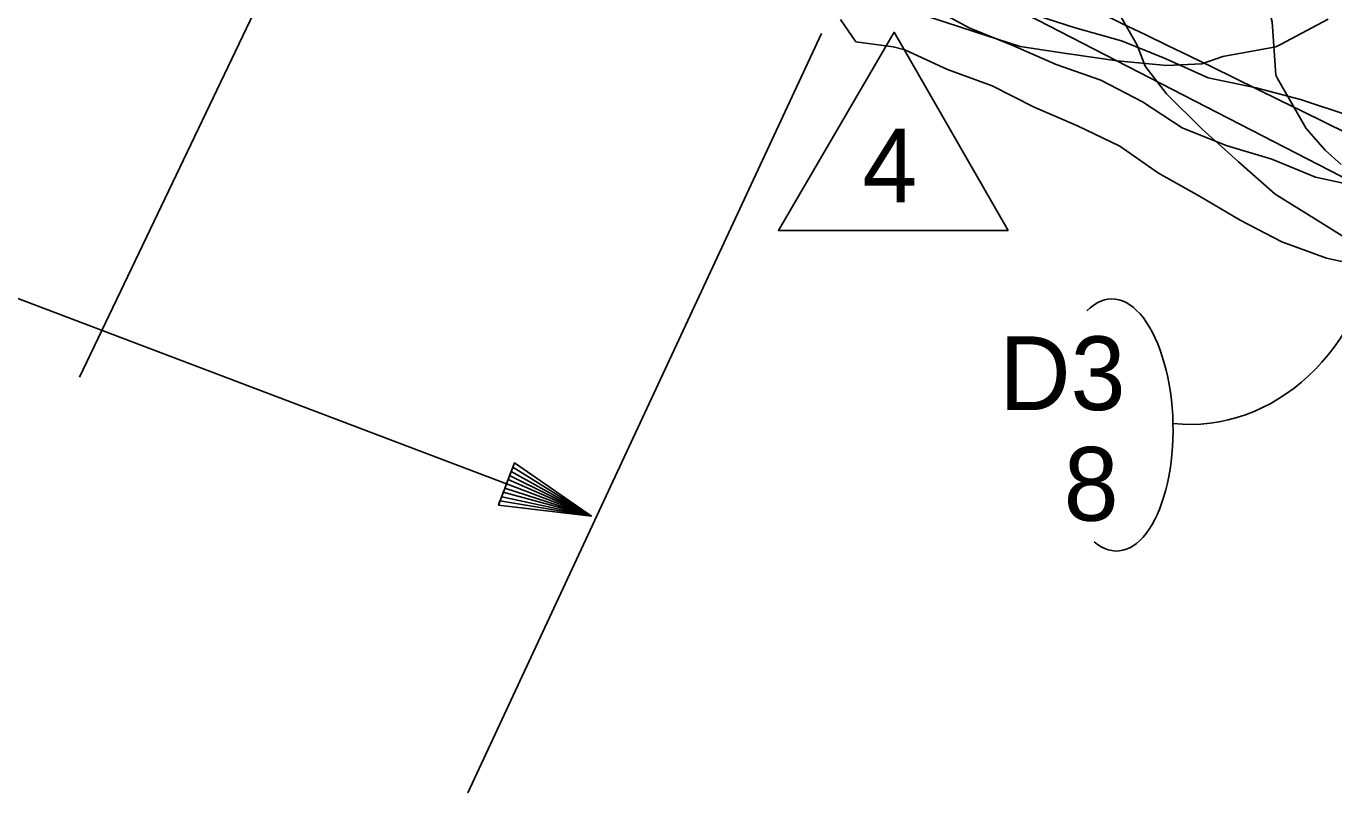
# Model space of a CAD drawing. Extents: x 1638506 to 1658005, y 834807 to 846788.
# Drawn here: x 1639907.1 to 1640119.8, y 842532.8 to 842657.5 of the extents above; entities that cross this region are included whole.
import ezdxf

# ---------------------------------------------------------------- set-up
doc = ezdxf.new("R2010")
doc.units = 0
for name, color, linetype in [('Default', 7, 'Continuous'), ('Old_Level_1', 7, 'Continuous'), ('Old_Level_2', 7, 'Continuous'), ('Scratch_Level_0', 7, 'Continuous')]:
    doc.layers.add(name, color=color, linetype=linetype)

msp = doc.modelspace()

# ---------------------------------------------------------------- linework, layer by layer
at = {"layer": 'Default'}
for p, q in [((1640060.76, 842664.16), (1640296.3, 842542.72)), ((1639978.92, 842532.79), (1640036.45, 842656.35)), ((1639895.68, 842617.02), (1639997.79, 842578.29))]:
    msp.add_line(p, q, dxfattribs=at)
msp.add_lwpolyline([(1640066.83, 842624.28), (1640029.44, 842624.28), (1640048.26, 842656.55)], close=True, dxfattribs=at)
msp.add_lwpolyline([(1639985.18, 842583.07), (1639985.45, 842583.76), (1639999.02, 842577.82), (1639985.69, 842584.41), (1639985.95, 842585.1), (1639999.02, 842577.82), (1639986.22, 842585.79), (1639986.48, 842586.48), (1639999.02, 842577.82), (1639983.92, 842579.59), (1639984.13, 842580.3), (1639999.02, 842577.82), (1639984.44, 842580.98), (1639984.66, 842581.69), (1639999.02, 842577.82), (1639984.92, 842582.38), (1639986.48, 842586.48), (1639983.92, 842579.59), (1639999.02, 842577.82), (1639986.48, 842586.48)], dxfattribs=at)
for centre, major_axis, ratio, start_param, end_param in [((1640097.39, 842627.23), (3.78, 34.34), 0.862742, 3.141593, 4.712389), ((1640084.05, 842592.66), (0.49, -20.52), 0.466223, 1.570796, 3.572354), ((1640084.05, 842592.66), (0.49, -20.52), 0.466223, 5.884886, 7.853982)]:
    msp.add_ellipse(centre, major_axis=major_axis, ratio=ratio, start_param=start_param, end_param=end_param, dxfattribs=at)
at = {"layer": 'Old_Level_1'}
for points in [[(1640121.19, 842703.57), (1640118.36, 842701.89), (1640113.54, 842698.7), (1640109.88, 842691.97), (1640107.95, 842684.43), (1640106.27, 842676.77), (1640106.28, 842675.99), (1640106.68, 842668.14), (1640108.54, 842662.72), (1640109.75, 842658.26), (1640110.33, 842649.55), (1640110.6, 842649.03), (1640115.26, 842640.92), (1640118.37, 842637.36), (1640120.95, 842635.04)], [(1640083.47, 842662.08), (1640087.79, 842654.44), (1640089.08, 842651.02), (1640092.54, 842646.51), (1640098.33, 842640.82), (1640104.23, 842635.52), (1640104.27, 842635.48), (1640110.26, 842630.22), (1640116.79, 842626.12), (1640123.33, 842622.05)], [(1640054.07, 842659), (1640061.4, 842656.61), (1640068.74, 842654.25), (1640076.61, 842653.03), (1640076.67, 842653.03), (1640084.53, 842651.91), (1640092.61, 842651.14), (1640098.29, 842651.39), (1640101.73, 842652.6), (1640110.36, 842654.2), (1640111.09, 842654.56), (1640118.85, 842658.68)]]:
    msp.add_lwpolyline(points, dxfattribs=at)
at = {"layer": 'Old_Level_2'}
msp.add_line((1640060.26, 842902.7), (1639915.76, 842600.41), dxfattribs=at)
msp.add_arc((1638364.53, 839083.08), 3967.5, 61.30704, 65.05582, dxfattribs=at)
at = {"layer": 'Scratch_Level_0'}
for points in [[(1640053.73, 842660.9), (1640060.46, 842657.27), (1640067.59, 842654.39), (1640074.6, 842651.29), (1640081.9, 842648.74), (1640088.68, 842645.21), (1640095.12, 842641.01), (1640102.25, 842638.14), (1640109.71, 842635.91), (1640116.81, 842632.98), (1640124.56, 842631.3)], [(1640071.62, 842659.2), (1640077.7, 842657.26), (1640085.22, 842655.14), (1640092.37, 842652.31), (1640099.34, 842649.13), (1640107.13, 842647.53), (1640114.36, 842645.63), (1640114.7, 842645.52), (1640122.05, 842643.06)], [(1640039.52, 842658.63), (1640042.05, 842655.01), (1640048.08, 842654.19), (1640049.99, 842653.71), (1640056.96, 842650.52), (1640064.19, 842647.84), (1640071.02, 842644.39), (1640078.06, 842641.35), (1640084.95, 842638.02), (1640091.28, 842633.61), (1640097.95, 842629.86), (1640104.55, 842625.98), (1640111.34, 842622.46), (1640118.58, 842619.78), (1640126.33, 842618.12)]]:
    msp.add_lwpolyline(points, dxfattribs=at)

# ---------------------------------------------------------------- texts
at = {"layer": 'Default'}
for s, p in [('4', (1640043.09, 842628.89)), ('D3', (1640065.38, 842595.07)), ('8', (1640075.84, 842577.07))]:
    msp.add_text(s, height=12, dxfattribs=at).set_placement(p)

doc.saveas('drawing.dxf')
